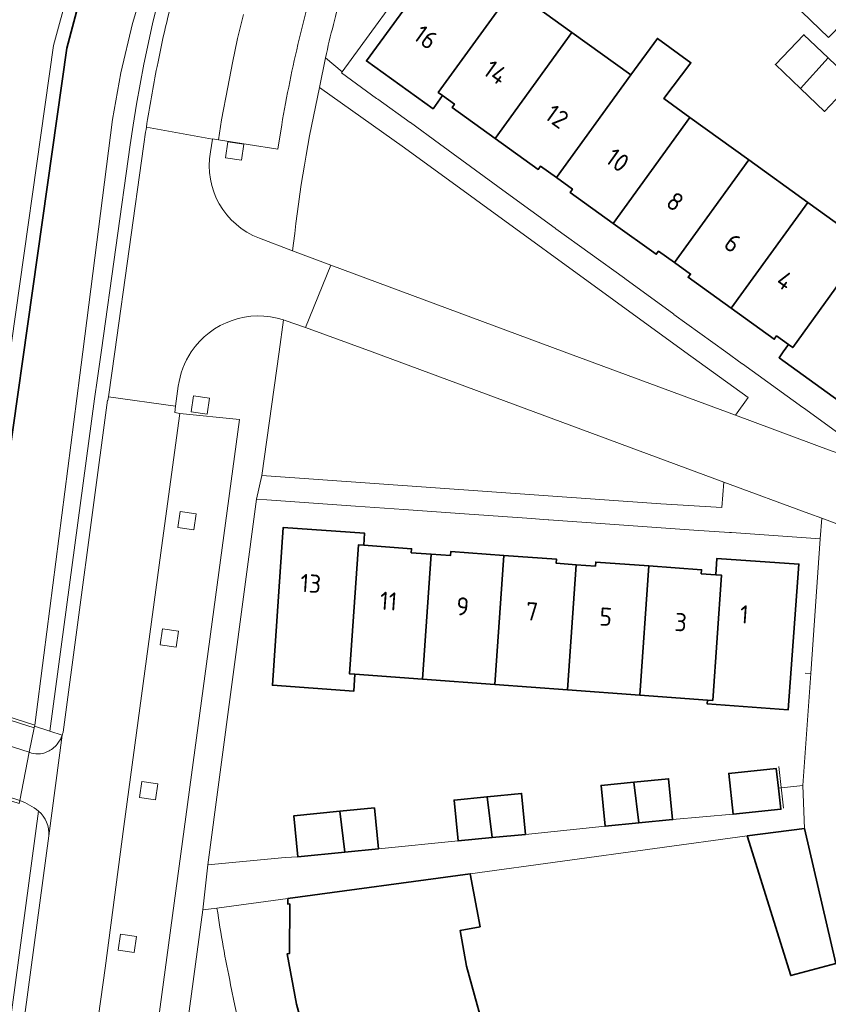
# Model space of a CAD drawing. Extents: x 150256 to 156914, y 461459 to 469481.
# Tile 643 of 656: x 154393 to 154454, y 468452 to 468525. Entities that reach past the tile are written whole.
import ezdxf
from ezdxf.enums import TextEntityAlignment as Align

# ---------------------------------------------------------------- set-up
doc = ezdxf.new("R2010")
doc.units = 0
doc.header["$LTSCALE"] = 0.75
for name, color, linetype, lineweight in [('B-RO-GK-BESCHOEIING-G', 251, 'GK-BESCHOEIING', 35), ('B-RO-GR-GROENVOORZIENING-GV', 251, 'CONTINUOUS', 18), ('B-RO-IE-TERREINAFSCHEIDING_KUNSTMATIG_MUUR-G', 251, 'IE-TERREINAFSCHEIDING-KUNSTMATIG-DICHT', 18), ('B-RO-KW-KUNSTWERK_DEK-GV', 6, 'CONTINUOUS', 18), ('B-RO-OG-BEBOUWING-GV', 6, 'CONTINUOUS', 35), ('B-RO-OG-BEBOUWING-T18', 1, 'CONTINUOUS', 18), ('B-RO-OG-TERREIN_CULTUURSCHEIDING-GV', 251, 'CONTINUOUS', 18), ('B-RO-OG-WATER_SLOOT-GV', 251, 'CONTINUOUS', 18), ('B-RO-VH-VERHARDING_BETONSTRAATSTEEN-GV', 251, 'CONTINUOUS', 18), ('B-RO-VH-VERHARDING_TEGEL-GV', 251, 'CONTINUOUS', 18)]:
    doc.layers.add(name, color=color, linetype=linetype, lineweight=lineweight)
doc.styles.add('NLCS-ISO-M200-T18', font='NLCS-ISO.ttf', dxfattribs={"height": 360})
doc.linetypes.add('GK-BESCHOEIING', pattern='A,30,-5,[1,NLCS.SHX,S=1,R=0,X=0,Y=0],-5', length=40)
doc.linetypes.add('IE-TERREINAFSCHEIDING-KUNSTMATIG-DICHT', pattern='A,8,-1,[82,NLCS.SHX,S=0.75,R=90,X=0,Y=0],-1', length=10)

msp = doc.modelspace()

# ---------------------------------------------------------------- linework, layer by layer
at = {"layer": 'B-RO-GK-BESCHOEIING-G'}
msp.add_lwpolyline([(154426.288, 468585.872), (154399.245, 468530.412), (154398.027, 468526.508), (154396.971, 468522.558), (154390.043, 468473.734)], dxfattribs=at)
at = {"layer": 'B-RO-GR-GROENVOORZIENING-GV'}
for points in [[(154409.947, 468514.257), (154410.119, 468515.444), (154408.932, 468515.617), (154408.759, 468514.429)], [(154407.389, 468495.371), (154407.562, 468496.559), (154406.374, 468496.731), (154406.201, 468495.543)], [(154407.389, 468495.371), (154407.562, 468496.559), (154406.374, 468496.731), (154406.201, 468495.543)], [(154406.4, 468486.779), (154406.572, 468487.966), (154405.385, 468488.139), (154405.212, 468486.951)], [(154406.4, 468486.779), (154406.572, 468487.966), (154405.385, 468488.139), (154405.212, 468486.951)], [(154405.103, 468478.062), (154405.276, 468479.249), (154404.088, 468479.422), (154403.916, 468478.234)], [(154405.103, 468478.062), (154405.276, 468479.249), (154404.088, 468479.422), (154403.916, 468478.234)], [(154403.572, 468466.736), (154403.744, 468467.923), (154402.557, 468468.096), (154402.384, 468466.908)], [(154403.572, 468466.736), (154403.744, 468467.923), (154402.557, 468468.096), (154402.384, 468466.908)], [(154401.986, 468455.395), (154402.159, 468456.582), (154400.971, 468456.755), (154400.798, 468455.567)], [(154401.986, 468455.395), (154402.159, 468456.582), (154400.971, 468456.755), (154400.798, 468455.567)]]:
    msp.add_lwpolyline(points, close=True, dxfattribs=at)
at = {"layer": 'B-RO-IE-TERREINAFSCHEIDING_KUNSTMATIG_MUUR-G'}
for points in [[(154451.802, 468476.129), (154452.232, 468476.107), (154451.65, 468467.781), (154450.057, 468467.615)], [(154451.802, 468476.129), (154452.232, 468476.107), (154451.65, 468467.781), (154450.057, 468467.615)], [(154449.861, 468469.193), (154450.198, 468466.1)], [(154449.861, 468469.193), (154450.198, 468466.1)], [(154447.504, 468464.055), (154426.943, 468461.237)], [(154447.504, 468464.055), (154426.943, 468461.237)], [(154413.191, 468462.448), (154407.453, 468461.895)], [(154413.191, 468462.448), (154407.453, 468461.895)]]:
    msp.add_lwpolyline(points, dxfattribs=at)
at = {"layer": 'B-RO-KW-KUNSTWERK_DEK-GV'}
msp.add_lwpolyline([(154380.605, 468476.523), (154380.316, 468474.736), (154379.724, 468471.071), (154379.69, 468470.861), (154388.254, 468468.111), (154389.221, 468467.801), (154393.426, 468466.451), (154393.446, 468466.445), (154393.486, 468466.685), (154394.187, 468470.257), (154394.187, 468470.259), (154394.544, 468472.079), (154394.575, 468472.192), (154394.591, 468472.252), (154394.598, 468472.278), (154390.043, 468473.734), (154389.077, 468474.043), (154380.639, 468476.74)], close=True, dxfattribs=at)
msp.add_lwpolyline([(154380.605, 468476.523), (154380.316, 468474.736), (154379.724, 468471.071), (154379.69, 468470.861), (154388.254, 468468.111), (154389.221, 468467.801), (154393.426, 468466.451), (154393.446, 468466.445), (154393.486, 468466.685), (154394.187, 468470.257), (154394.187, 468470.259), (154394.544, 468472.079), (154394.575, 468472.192), (154394.591, 468472.252), (154394.598, 468472.278), (154390.043, 468473.734), (154389.077, 468474.043), (154380.639, 468476.74)], close=True, dxfattribs=at)
at = {"layer": 'B-RO-OG-BEBOUWING-GV'}
for points in [[(154424.885, 468519.044), (154424.56, 468519.278), (154430.09, 468526.916), (154430.412, 468526.684), (154431.162, 468527.721), (154426.254, 468531.254), (154419.225, 468521.627), (154424.176, 468518.064)], [(154428.792, 468515.862), (154434.495, 468523.741), (154430.412, 468526.684), (154430.09, 468526.916), (154424.56, 468519.278), (154424.885, 468519.044), (154425.767, 468518.409), (154425.592, 468518.165)], [(154453.544, 468523.364), (154455.672, 468525.528), (154453.648, 468527.459), (154451.554, 468525.265)], [(154433.35, 468512.951), (154438.875, 468520.583), (154434.495, 468523.741), (154428.792, 468515.862), (154431.988, 468513.562), (154432.163, 468513.805)], [(154438.875, 468520.583), (154433.35, 468512.951), (154434.533, 468512.099), (154434.358, 468511.856), (154437.557, 468509.553), (154443.255, 468517.426), (154441.323, 468518.819), (154443.328, 468521.489), (154440.838, 468523.294)], [(154451.473, 468519.57), (154453.519, 468521.848), (154451.715, 468523.57), (154449.599, 468521.354)], [(154453.519, 468521.848), (154451.473, 468519.57), (154453.253, 468517.875), (154455.365, 468520.086)], [(154442.114, 468506.641), (154447.635, 468514.268), (154443.255, 468517.426), (154437.557, 468509.553), (154440.753, 468507.252), (154440.928, 468507.495)], [(154447.635, 468514.268), (154442.114, 468506.641), (154443.298, 468505.789), (154443.123, 468505.546), (154446.322, 468503.243), (154452.016, 468511.11)], [(154447.635, 468514.268), (154442.114, 468506.641), (154443.298, 468505.789), (154443.123, 468505.546), (154446.322, 468503.243), (154452.016, 468511.11)], [(154450.579, 468500.549), (154450.885, 468500.329), (154456.4, 468507.95), (154456.075, 468508.184), (154452.016, 468511.11), (154446.322, 468503.243), (154449.518, 468500.942), (154449.694, 468501.186)], [(154450.579, 468500.549), (154450.885, 468500.329), (154456.4, 468507.95), (154456.075, 468508.184), (154452.016, 468511.11), (154446.322, 468503.243), (154449.518, 468500.942), (154449.694, 468501.186)], [(154456.075, 468508.184), (154456.4, 468507.95), (154450.885, 468500.329), (154450.579, 468500.549), (154450.184, 468500), (154449.872, 468499.567), (154454.791, 468496.023), (154457.701, 468500), (154461.137, 468504.782), (154456.192, 468508.346)], [(154456.075, 468508.184), (154456.4, 468507.95), (154450.885, 468500.329), (154450.579, 468500.549), (154450.184, 468500), (154449.872, 468499.567), (154454.791, 468496.023), (154457.701, 468500), (154461.137, 468504.782), (154456.192, 468508.346)], [(154418.379, 468476.067), (154417.97, 468476.097), (154418.631, 468485.662), (154419.03, 468485.633), (154419.093, 468486.531), (154413.043, 468486.957), (154412.247, 468475.233), (154418.285, 468474.79)], [(154418.379, 468476.067), (154417.97, 468476.097), (154418.631, 468485.662), (154419.03, 468485.633), (154419.093, 468486.531), (154413.043, 468486.957), (154412.247, 468475.233), (154418.285, 468474.79)], [(154419.03, 468485.633), (154418.631, 468485.662), (154417.97, 468476.097), (154418.379, 468476.067), (154423.395, 468475.698), (154424.037, 468484.972), (154422.556, 468485.078), (154422.577, 468485.377)], [(154419.03, 468485.633), (154418.631, 468485.662), (154417.97, 468476.097), (154418.379, 468476.067), (154423.395, 468475.698), (154424.037, 468484.972), (154422.556, 468485.078), (154422.577, 468485.377)], [(154428.77, 468475.303), (154429.433, 468484.882), (154425.489, 468485.167), (154425.468, 468484.869), (154424.037, 468484.972), (154423.395, 468475.698)], [(154428.77, 468475.303), (154429.433, 468484.882), (154425.489, 468485.167), (154425.468, 468484.869), (154424.037, 468484.972), (154423.395, 468475.698)], [(154428.77, 468475.303), (154434.156, 468474.906), (154434.798, 468484.194), (154433.327, 468484.301), (154433.349, 468484.6), (154429.433, 468484.882)], [(154428.77, 468475.303), (154434.156, 468474.906), (154434.798, 468484.194), (154433.327, 468484.301), (154433.349, 468484.6), (154429.433, 468484.882)], [(154444.548, 468474.142), (154444.528, 468473.863), (154450.563, 468473.419), (154451.35, 468484.237), (154445.259, 468484.658), (154445.179, 468483.451), (154445.592, 468483.423), (154444.946, 468474.113)], [(154444.548, 468474.142), (154444.528, 468473.863), (154450.563, 468473.419), (154451.35, 468484.237), (154445.259, 468484.658), (154445.179, 468483.451), (154445.592, 468483.423), (154444.946, 468474.113)], [(154434.156, 468474.906), (154439.541, 468474.51), (154440.205, 468484.105), (154436.26, 468484.39), (154436.238, 468484.09), (154434.798, 468484.194)], [(154434.156, 468474.906), (154439.541, 468474.51), (154440.205, 468484.105), (154436.26, 468484.39), (154436.238, 468484.09), (154434.798, 468484.194)], [(154439.541, 468474.51), (154444.548, 468474.142), (154444.946, 468474.113), (154445.592, 468483.423), (154445.179, 468483.451), (154444.101, 468483.523), (154444.121, 468483.822), (154440.205, 468484.105)], [(154439.541, 468474.51), (154444.548, 468474.142), (154444.946, 468474.113), (154445.592, 468483.423), (154445.179, 468483.451), (154444.101, 468483.523), (154444.121, 468483.822), (154440.205, 468484.105)], [(154449.829, 468467.591), (154449.661, 468469.048), (154446.14, 468468.687), (154446.46, 468465.654), (154450.009, 468466.028)], [(154449.829, 468467.591), (154449.661, 468469.048), (154446.14, 468468.687), (154446.46, 468465.654), (154450.009, 468466.028)], [(154439.468, 468465.008), (154439.089, 468468.035), (154436.652, 468467.795), (154436.952, 468464.76)], [(154439.468, 468465.008), (154439.089, 468468.035), (154436.652, 468467.795), (154436.952, 468464.76)], [(154439.089, 468468.035), (154439.468, 468465.008), (154441.965, 468465.254), (154441.665, 468468.289)], [(154439.089, 468468.035), (154439.468, 468465.008), (154441.965, 468465.254), (154441.665, 468468.289)], [(154428.563, 468463.921), (154428.191, 468466.949), (154425.741, 468466.713), (154426.034, 468463.677)], [(154428.563, 468463.921), (154428.191, 468466.949), (154425.741, 468466.713), (154426.034, 468463.677)], [(154431.049, 468464.161), (154430.756, 468467.197), (154428.191, 468466.949), (154428.563, 468463.921)], [(154431.049, 468464.161), (154430.756, 468467.197), (154428.191, 468466.949), (154428.563, 468463.921)], [(154417.626, 468462.842), (154417.263, 468465.872), (154413.847, 468465.539), (154414.142, 468462.503)], [(154417.626, 468462.842), (154417.263, 468465.872), (154413.847, 468465.539), (154414.142, 468462.503)], [(154417.263, 468465.872), (154417.626, 468462.842), (154420.117, 468463.085), (154419.822, 468466.121)], [(154417.263, 468465.872), (154417.626, 468462.842), (154420.117, 468463.085), (154419.822, 468466.121)], [(154447.504, 468464.055), (154450.737, 468453.667), (154454.085, 468454.578), (154451.752, 468464.601)], [(154447.504, 468464.055), (154450.737, 468453.667), (154454.085, 468454.578), (154451.752, 468464.601)]]:
    msp.add_lwpolyline(points, close=True, dxfattribs=at)
msp.add_lwpolyline([(154428.357, 468448.176), (154426.663, 468454.377), (154426.186, 468457.009), (154427.667, 468457.302), (154426.943, 468461.237), (154413.393, 468459.393), (154413.389, 468458.979), (154413.539, 468458.999), (154413.505, 468455.299), (154413.353, 468455.286), (154414.036, 468451.556), (154415.034, 468447.901)], dxfattribs=at)
msp.add_lwpolyline([(154428.357, 468448.176), (154426.663, 468454.377), (154426.186, 468457.009), (154427.667, 468457.302), (154426.943, 468461.237), (154413.393, 468459.393), (154413.389, 468458.979), (154413.539, 468458.999), (154413.505, 468455.299), (154413.353, 468455.286), (154414.036, 468451.556), (154415.034, 468447.901)], dxfattribs=at)
at = {"layer": 'B-RO-OG-TERREIN_CULTUURSCHEIDING-GV'}
for points in [[(154416.189, 468521.859), (154417.435, 468520.815), (154423.251, 468528.815), (154429.398, 468537.3)], [(154402.914, 468527.976), (154401.854, 468524.409), (154400.977, 468520.742), (154400.362, 468517.276), (154398.164, 468500), (154394.598, 468472.278), (154394.591, 468472.252), (154394.575, 468472.192), (154395.708, 468471.821), (154399.037, 468496.518), (154399.246, 468498.064), (154399.545, 468500.141), (154401.685, 468515.398), (154401.903, 468516.845), (154402.148, 468518.401), (154402.699, 468521.39), (154403.334, 468524.365), (154404.056, 468527.32)], [(154404.056, 468527.32), (154403.334, 468524.365), (154402.699, 468521.39), (154402.148, 468518.401), (154401.903, 468516.845), (154401.685, 468515.398), (154399.545, 468500.141), (154399.246, 468498.064), (154399.037, 468496.518), (154395.708, 468471.821), (154396.63, 468471.519)], [(154446.636, 468495.294), (154447.576, 468496.62), (154442.884, 468500), (154422.052, 468515.154), (154415.755, 468519.639)], [(154396.696, 468471.743), (154396.709, 468471.76), (154400.009, 468496.414), (154400.028, 468496.384), (154400.067, 468496.665), (154400.535, 468500), (154402.675, 468515.254)], [(154413.82, 468508.078), (154413.747, 468507.515), (154416.584, 468506.458), (154433.925, 468500), (154446.636, 468495.294)], [(154413.82, 468508.078), (154413.747, 468507.515), (154416.584, 468506.458), (154433.925, 468500), (154446.636, 468495.294)], [(154393.486, 468466.685), (154393.446, 468466.445)], [(154393.486, 468466.685), (154393.446, 468466.445)], [(154394.877, 468465.888), (154389.279, 468424.385)], [(154389.279, 468424.385), (154394.877, 468465.888)], [(154394.877, 468465.888), (154389.279, 468424.385)], [(154389.279, 468424.385), (154394.877, 468465.888)], [(154390.267, 468424.227), (154395.638, 468464.047)], [(154390.267, 468424.227), (154395.638, 468464.047)], [(154407.079, 468458.545), (154403.469, 468431.768), (154410.043, 468430.744), (154408.93, 468423.049), (154403.38, 468423.704), (154402.85, 468419.768), (154407.988, 468417.385), (154413.409, 468414.87), (154423.923, 468409.989), (154424.3, 468409.812), (154429.664, 468407.245), (154435.008, 468404.637), (154435.232, 468404.856)], [(154407.079, 468458.545), (154403.469, 468431.768), (154410.043, 468430.744), (154408.93, 468423.049), (154403.38, 468423.704), (154402.85, 468419.768), (154407.988, 468417.385), (154413.409, 468414.87), (154423.923, 468409.989), (154424.3, 468409.812), (154429.664, 468407.245), (154435.008, 468404.637), (154435.232, 468404.856)], [(154408.128, 468458.686), (154407.079, 468458.545)], [(154408.128, 468458.686), (154407.079, 468458.545)]]:
    msp.add_lwpolyline(points, dxfattribs=at)
for points in [[(154403.68, 468521.195, -0.014653), (154405.024, 468527.069)], [(154417.438, 468526.757, 0.009508), (154416.775, 468524.318)], [(154416.775, 468524.318, 0.008924), (154416.189, 468521.859)], [(154402.887, 468516.694, -0.011331), (154403.68, 468521.195)], [(154415.755, 468519.639, 0.029158), (154413.82, 468508.078)], [(154402.675, 468515.254, -0.004078), (154402.887, 468516.694)], [(154396.63, 468471.519, 0.027067), (154396.696, 468471.743)], [(154396.63, 468471.519, 0.027067), (154396.696, 468471.743)], [(154394.877, 468465.888, 0.061908), (154393.486, 468466.685)], [(154394.877, 468465.888, 0.061908), (154393.486, 468466.685)], [(154395.638, 468464.047, 0.238368), (154394.877, 468465.888)], [(154395.638, 468464.047, 0.238368), (154394.877, 468465.888)], [(154409.146, 468452.986, -0.014706), (154408.128, 468458.686)], [(154409.146, 468452.986, -0.014706), (154408.128, 468458.686)], [(154431.553, 468408.632, -0.138685), (154409.146, 468452.986)], [(154431.553, 468408.632, -0.138685), (154409.146, 468452.986)]]:
    msp.add_lwpolyline(points, format="xyb", dxfattribs=at)
msp.add_lwpolyline([(154411.452, 468490.825), (154441.084, 468488.718), (154445.627, 468488.445), (154445.774, 468490.337), (154419.647, 468500), (154414.716, 468501.809), (154413.182, 468502.348), (154413.071, 468502.385), (154412.737, 468500)], close=True, dxfattribs=at)
msp.add_lwpolyline([(154411.452, 468490.825), (154441.084, 468488.718), (154445.627, 468488.445), (154445.774, 468490.337), (154419.647, 468500), (154414.716, 468501.809), (154413.182, 468502.348), (154413.071, 468502.385), (154412.737, 468500)], close=True, dxfattribs=at)
at = {"layer": 'B-RO-OG-WATER_SLOOT-GV'}
for points in [[(154389.759, 468471.687), (154390.014, 468473.523), (154390.043, 468473.734), (154389.077, 468474.043), (154395.989, 468522.758), (154397.066, 468526.786), (154398.313, 468530.782), (154425.391, 468586.314), (154426.264, 468588.063), (154427.598, 468589.96), (154428.785, 468591.224), (154430.171, 468592.414), (154431.66, 468593.424), (154433.695, 468594.347), (154435.606, 468594.969), (154437.004, 468595.187), (154438.154, 468595.08), (154407.232, 468604.009)], [(154437.576, 468594.264), (154438.154, 468595.08), (154437.004, 468595.187), (154435.606, 468594.969), (154433.695, 468594.347), (154431.66, 468593.424), (154430.171, 468592.414), (154428.785, 468591.224), (154427.598, 468589.96), (154426.264, 468588.063), (154425.391, 468586.314), (154398.313, 468530.782), (154397.066, 468526.786), (154395.989, 468522.758), (154389.077, 468474.043), (154390.043, 468473.734), (154396.971, 468522.558), (154398.027, 468526.508), (154399.245, 468530.412), (154426.288, 468585.872)], [(154398.027, 468526.508), (154396.971, 468522.558), (154390.043, 468473.734), (154394.598, 468472.278), (154398.164, 468500), (154400.362, 468517.276), (154400.977, 468520.742), (154401.854, 468524.409), (154402.914, 468527.976)]]:
    msp.add_lwpolyline(points, dxfattribs=at)
at = {"layer": 'B-RO-VH-VERHARDING_BETONSTRAATSTEEN-GV'}
for points in [[(154414.239, 468523.247, -0.016723), (154415.958, 468529.53)], [(154415.958, 468529.53, 0.016723), (154414.239, 468523.247)], [(154405.024, 468527.069, 0.014653), (154403.68, 468521.195)], [(154416.775, 468524.318, -0.009508), (154417.438, 468526.757)], [(154416.189, 468521.859, -0.008924), (154416.775, 468524.318)], [(154412.938, 468516.866, -0.016744), (154414.239, 468523.247)], [(154414.239, 468523.247, 0.016744), (154412.938, 468516.866)], [(154403.68, 468521.195, 0.011331), (154402.887, 468516.694)], [(154413.82, 468508.078, -0.029158), (154415.755, 468519.639)], [(154402.887, 468516.694, 0.004078), (154402.675, 468515.254)], [(154411.278, 468508.451, -0.360467), (154407.639, 468514.857)], [(154407.639, 468514.857, 0.360467), (154411.278, 468508.451)], [(154413.071, 468502.385, 0.33473), (154406.22, 468500)], [(154406.22, 468500, -0.33473), (154413.071, 468502.385)], [(154413.071, 468502.385, 0.33473), (154406.22, 468500)], [(154406.22, 468500, -0.33473), (154413.071, 468502.385)], [(154406.22, 468500, 0.114507), (154405.255, 468497.457)], [(154405.255, 468497.457, -0.114507), (154406.22, 468500)], [(154406.22, 468500, 0.114507), (154405.255, 468497.457)], [(154405.255, 468497.457, -0.114507), (154406.22, 468500)], [(154396.696, 468471.743, -0.027067), (154396.63, 468471.519)], [(154396.696, 468471.743, -0.027067), (154396.63, 468471.519)]]:
    msp.add_lwpolyline(points, format="xyb", dxfattribs=at)
for points in [[(154402.887, 468516.694), (154407.807, 468515.814), (154407.809, 468515.831), (154408.234, 468515.755), (154408.243, 468515.769), (154408.465, 468517.254), (154408.945, 468519.662), (154409.283, 468521.476), (154409.665, 468523.28), (154410.087, 468525.071)], [(154410.087, 468525.071), (154409.665, 468523.28), (154409.283, 468521.476), (154408.945, 468519.662), (154408.465, 468517.254), (154408.243, 468515.769)], [(154454.853, 468493.554), (154451.683, 468495.842), (154451.645, 468495.871), (154447.159, 468499.111), (154447.137, 468499.127), (154445.928, 468500), (154442.065, 468502.788), (154442.055, 468502.795), (154438.426, 468505.456), (154438.393, 468505.479), (154433.3, 468509.145), (154433.248, 468509.186), (154429.64, 468511.822), (154424.65, 468515.468), (154424.646, 468515.471), (154422.5, 468517.037), (154422.478, 468517.053), (154420.076, 468518.775), (154419.987, 468518.839), (154417.378, 468520.737), (154417.435, 468520.815), (154416.189, 468521.859), (154415.755, 468519.639), (154422.052, 468515.154), (154442.884, 468500), (154447.576, 468496.62), (154446.636, 468495.294), (154453.748, 468492.661)], [(154415.755, 468519.639), (154416.189, 468521.859)], [(154407.807, 468515.814), (154402.887, 468516.694)], [(154412.938, 468516.866), (154412.638, 468515.076), (154408.243, 468515.769), (154408.234, 468515.755), (154407.809, 468515.831), (154407.807, 468515.814), (154407.639, 468514.857)], [(154408.243, 468515.769), (154412.638, 468515.076), (154412.938, 468516.866)], [(154402.675, 468515.254), (154400.535, 468500), (154400.067, 468496.665), (154405.052, 468495.969), (154405.255, 468497.457)], [(154407.639, 468514.857), (154407.807, 468515.814)], [(154413.071, 468502.385), (154413.182, 468502.348), (154414.716, 468501.809), (154416.584, 468506.458), (154413.747, 468507.515), (154411.278, 468508.451)], [(154411.278, 468508.451), (154413.747, 468507.515), (154413.82, 468508.078)], [(154413.071, 468502.385), (154413.182, 468502.348), (154414.716, 468501.809), (154416.584, 468506.458), (154413.747, 468507.515), (154411.278, 468508.451)], [(154411.278, 468508.451), (154413.747, 468507.515), (154413.82, 468508.078)], [(154454.115, 468492.526), (154453.748, 468492.661), (154446.636, 468495.294), (154433.925, 468500), (154416.584, 468506.458), (154414.716, 468501.809), (154419.647, 468500), (154445.774, 468490.337), (154452.088, 468488.002), (154453.047, 468487.646), (154455.466, 468486.747)], [(154454.115, 468492.526), (154453.748, 468492.661), (154446.636, 468495.294), (154433.925, 468500), (154416.584, 468506.458), (154414.716, 468501.809), (154419.647, 468500), (154445.774, 468490.337), (154452.088, 468488.002), (154453.047, 468487.646), (154455.466, 468486.747)], [(154394.629, 468418.934), (154401.888, 468417.976), (154401.889, 468420.127), (154402.387, 468423.821), (154402.521, 468424.812), (154408.08, 468424.156), (154408.912, 468429.908), (154403.335, 468430.777), (154403.469, 468431.768), (154407.079, 468458.545), (154407.453, 468461.895), (154411.068, 468489.064), (154411.452, 468490.825), (154412.737, 468500), (154413.071, 468502.385)], [(154394.629, 468418.934), (154401.888, 468417.976), (154401.889, 468420.127), (154402.387, 468423.821), (154402.521, 468424.812), (154408.08, 468424.156), (154408.912, 468429.908), (154403.335, 468430.777), (154403.469, 468431.768), (154407.079, 468458.545), (154407.453, 468461.895), (154411.068, 468489.064), (154411.452, 468490.825), (154412.737, 468500), (154413.071, 468502.385)], [(154405.255, 468497.457), (154405.052, 468495.969), (154404.99, 468495.5), (154405.372, 468495.422)], [(154405.255, 468497.457), (154405.052, 468495.969), (154404.99, 468495.5), (154405.372, 468495.422)], [(154389.3, 468421.76), (154394.892, 468421.009), (154395.05, 468422.218), (154395.44, 468422.241), (154395.447, 468422.241), (154396.127, 468427.209), (154396.536, 468430.142), (154398.314, 468443.418), (154399.82, 468454.231), (154401.212, 468464.734), (154404.078, 468485.991), (154405.372, 468495.422), (154404.99, 468495.5), (154405.052, 468495.969), (154400.067, 468496.665), (154400.028, 468496.384), (154400.009, 468496.414), (154396.709, 468471.76), (154396.696, 468471.743)], [(154389.3, 468421.76), (154394.892, 468421.009), (154395.05, 468422.218), (154395.44, 468422.241), (154395.447, 468422.241), (154396.127, 468427.209), (154396.536, 468430.142), (154398.314, 468443.418), (154399.82, 468454.231), (154401.212, 468464.734), (154404.078, 468485.991), (154405.372, 468495.422), (154404.99, 468495.5), (154405.052, 468495.969), (154400.067, 468496.665), (154400.028, 468496.384), (154400.009, 468496.414), (154396.709, 468471.76), (154396.696, 468471.743)], [(154405.372, 468495.422), (154409.792, 468494.97), (154400.966, 468429.542), (154400.546, 468426.6), (154399.86, 468421.485), (154395.443, 468422.206), (154395.447, 468422.241), (154395.44, 468422.241), (154395.05, 468422.218), (154394.892, 468421.009), (154394.666, 468419.251)], [(154405.372, 468495.422), (154409.792, 468494.97), (154400.966, 468429.542), (154400.546, 468426.6), (154399.86, 468421.485), (154395.443, 468422.206), (154395.447, 468422.241), (154395.44, 468422.241), (154395.05, 468422.218), (154394.892, 468421.009), (154394.666, 468419.251)], [(154455.466, 468486.747), (154453.047, 468487.646), (154452.936, 468486.104), (154452.232, 468476.107), (154451.65, 468467.781), (154451.752, 468464.601), (154454.085, 468454.578), (154459.118, 468443.587), (154465.216, 468435.291), (154466.019, 468434.416)], [(154455.466, 468486.747), (154453.047, 468487.646), (154452.936, 468486.104), (154452.232, 468476.107), (154451.65, 468467.781), (154451.752, 468464.601), (154454.085, 468454.578), (154459.118, 468443.587), (154465.216, 468435.291), (154466.019, 468434.416)], [(154396.63, 468471.519), (154395.638, 468464.047), (154390.267, 468424.227)], [(154396.63, 468471.519), (154395.638, 468464.047), (154390.267, 468424.227)]]:
    msp.add_lwpolyline(points, dxfattribs=at)
for points in [[(154409.947, 468514.257), (154408.759, 468514.429), (154408.932, 468515.617), (154410.119, 468515.444)], [(154407.389, 468495.371), (154406.201, 468495.543), (154406.374, 468496.731), (154407.562, 468496.559)], [(154407.389, 468495.371), (154406.201, 468495.543), (154406.374, 468496.731), (154407.562, 468496.559)], [(154400.966, 468429.542), (154409.792, 468494.97), (154405.372, 468495.422), (154404.078, 468485.991), (154401.212, 468464.734), (154399.82, 468454.231), (154398.314, 468443.418), (154396.536, 468430.142)], [(154400.966, 468429.542), (154409.792, 468494.97), (154405.372, 468495.422), (154404.078, 468485.991), (154401.212, 468464.734), (154399.82, 468454.231), (154398.314, 468443.418), (154396.536, 468430.142)], [(154422.014, 468488.29), (154426.516, 468487.971), (154431.139, 468487.639), (154432.723, 468487.527), (154432.78, 468487.521), (154437.294, 468487.217), (154443.536, 468486.76), (154446.19, 468486.587), (154446.341, 468486.577), (154449.108, 468486.396), (154452.936, 468486.104), (154453.047, 468487.646), (154452.088, 468488.002), (154445.774, 468490.337), (154445.627, 468488.445), (154441.084, 468488.718), (154411.452, 468490.825), (154411.068, 468489.064), (154411.832, 468489.009), (154418.425, 468488.552)], [(154422.014, 468488.29), (154426.516, 468487.971), (154431.139, 468487.639), (154432.723, 468487.527), (154432.78, 468487.521), (154437.294, 468487.217), (154443.536, 468486.76), (154446.19, 468486.587), (154446.341, 468486.577), (154449.108, 468486.396), (154452.936, 468486.104), (154453.047, 468487.646), (154452.088, 468488.002), (154445.774, 468490.337), (154445.627, 468488.445), (154441.084, 468488.718), (154411.452, 468490.825), (154411.068, 468489.064), (154411.832, 468489.009), (154418.425, 468488.552)], [(154406.4, 468486.779), (154405.212, 468486.951), (154405.385, 468488.139), (154406.572, 468487.966)], [(154406.4, 468486.779), (154405.212, 468486.951), (154405.385, 468488.139), (154406.572, 468487.966)], [(154405.103, 468478.062), (154403.916, 468478.234), (154404.088, 468479.422), (154405.276, 468479.249)], [(154405.103, 468478.062), (154403.916, 468478.234), (154404.088, 468479.422), (154405.276, 468479.249)], [(154380.316, 468474.736), (154389.759, 468471.687), (154391.367, 468471.168), (154394.187, 468470.257), (154394.187, 468470.259), (154394.544, 468472.079), (154390.014, 468473.523), (154380.605, 468476.523)], [(154380.316, 468474.736), (154389.759, 468471.687), (154391.367, 468471.168), (154394.187, 468470.257), (154394.187, 468470.259), (154394.544, 468472.079), (154390.014, 468473.523), (154380.605, 468476.523)], [(154389.221, 468467.801), (154393.426, 468466.451), (154393.446, 468466.445), (154393.486, 468466.685), (154394.187, 468470.257), (154394.187, 468470.259), (154394.544, 468472.079), (154394.575, 468472.192), (154394.591, 468472.252), (154394.598, 468472.278), (154390.043, 468473.734), (154390.014, 468473.523), (154389.759, 468471.687), (154389.253, 468468.034)], [(154389.221, 468467.801), (154393.426, 468466.451), (154393.446, 468466.445), (154393.486, 468466.685), (154394.187, 468470.257), (154394.187, 468470.259), (154394.544, 468472.079), (154394.575, 468472.192), (154394.591, 468472.252), (154394.598, 468472.278), (154390.043, 468473.734), (154390.014, 468473.523), (154389.759, 468471.687), (154389.253, 468468.034)], [(154403.572, 468466.736), (154402.384, 468466.908), (154402.557, 468468.096), (154403.744, 468467.923)], [(154403.572, 468466.736), (154402.384, 468466.908), (154402.557, 468468.096), (154403.744, 468467.923)], [(154436.952, 468464.76), (154431.049, 468464.161), (154428.563, 468463.921), (154426.034, 468463.677), (154420.117, 468463.085), (154417.626, 468462.842), (154414.142, 468462.503), (154413.191, 468462.448), (154407.453, 468461.895), (154407.079, 468458.545), (154408.128, 468458.686), (154413.393, 468459.393), (154426.943, 468461.237), (154447.504, 468464.055), (154451.752, 468464.601), (154451.65, 468467.781), (154449.829, 468467.591), (154450.009, 468466.028), (154446.46, 468465.654), (154441.965, 468465.254), (154439.468, 468465.008)], [(154436.952, 468464.76), (154431.049, 468464.161), (154428.563, 468463.921), (154426.034, 468463.677), (154420.117, 468463.085), (154417.626, 468462.842), (154414.142, 468462.503), (154413.191, 468462.448), (154407.453, 468461.895), (154407.079, 468458.545), (154408.128, 468458.686), (154413.393, 468459.393), (154426.943, 468461.237), (154447.504, 468464.055), (154451.752, 468464.601), (154451.65, 468467.781), (154449.829, 468467.591), (154450.009, 468466.028), (154446.46, 468465.654), (154441.965, 468465.254), (154439.468, 468465.008)], [(154401.986, 468455.395), (154400.798, 468455.567), (154400.971, 468456.755), (154402.159, 468456.582)], [(154401.986, 468455.395), (154400.798, 468455.567), (154400.971, 468456.755), (154402.159, 468456.582)]]:
    msp.add_lwpolyline(points, close=True, dxfattribs=at)
at = {"layer": 'B-RO-VH-VERHARDING_TEGEL-GV'}
msp.add_lwpolyline([(154389.759, 468471.687), (154380.316, 468474.736), (154379.724, 468471.071), (154389.253, 468468.034), (154393.486, 468466.685), (154394.187, 468470.257), (154391.367, 468471.168)], close=True, dxfattribs=at)
msp.add_lwpolyline([(154389.759, 468471.687), (154380.316, 468474.736), (154379.724, 468471.071), (154389.253, 468468.034), (154393.486, 468466.685), (154394.187, 468470.257), (154391.367, 468471.168)], close=True, dxfattribs=at)
for points in [[(154396.63, 468471.519), (154395.708, 468471.821), (154394.575, 468472.192), (154394.544, 468472.079), (154394.187, 468470.259), (154394.187, 468470.257), (154394.355, 468470.203)], [(154396.63, 468471.519), (154395.708, 468471.821), (154394.575, 468472.192), (154394.544, 468472.079), (154394.187, 468470.259), (154394.187, 468470.257), (154394.355, 468470.203)], [(154395.638, 468464.047), (154396.63, 468471.519)], [(154395.638, 468464.047), (154396.63, 468471.519)], [(154394.355, 468470.203), (154394.187, 468470.257), (154393.486, 468466.685)], [(154394.355, 468470.203), (154394.187, 468470.257), (154393.486, 468466.685)]]:
    msp.add_lwpolyline(points, dxfattribs=at)
for points in [[(154396.63, 468471.519, -0.076992), (154396.321, 468470.94)], [(154396.321, 468470.94, 0.076992), (154396.63, 468471.519)], [(154396.63, 468471.519, -0.076992), (154396.321, 468470.94)], [(154396.321, 468470.94, 0.076992), (154396.63, 468471.519)], [(154396.321, 468470.94, -0.10464), (154395.655, 468470.355)], [(154395.655, 468470.355, 0.10464), (154396.321, 468470.94)], [(154396.321, 468470.94, -0.10464), (154395.655, 468470.355)], [(154395.655, 468470.355, 0.10464), (154396.321, 468470.94)], [(154395.02, 468470.155, -0.105257), (154394.355, 468470.203)], [(154394.355, 468470.203, 0.105257), (154395.02, 468470.155)], [(154395.02, 468470.155, -0.105257), (154394.355, 468470.203)], [(154394.355, 468470.203, 0.105257), (154395.02, 468470.155)], [(154395.655, 468470.355, -0.104033), (154395.02, 468470.155)], [(154395.02, 468470.155, 0.104033), (154395.655, 468470.355)], [(154395.655, 468470.355, -0.104033), (154395.02, 468470.155)], [(154395.02, 468470.155, 0.104033), (154395.655, 468470.355)], [(154393.486, 468466.685, -0.061908), (154394.877, 468465.888)], [(154393.486, 468466.685, -0.061908), (154394.877, 468465.888)], [(154394.877, 468465.888, -0.238368), (154395.638, 468464.047)], [(154394.877, 468465.888, -0.238368), (154395.638, 468464.047)]]:
    msp.add_lwpolyline(points, format="xyb", dxfattribs=at)

# ---------------------------------------------------------------- texts
at = {"layer": 'B-RO-OG-BEBOUWING-T18', "style": 'NLCS-ISO-M200-T18'}
for s, rotation, p in [('16', 324.3, (154423.636, 468523.38)), ('14', 324.3, (154428.827, 468520.765)), ('12', 324.3, (154433.378, 468517.49)), ('10', 324.3, (154437.881, 468514.248)), ('10', 324.3, (154437.881, 468514.248)), ('8', 324.3, (154442.158, 468511.17)), ('8', 324.3, (154442.158, 468511.17)), ('6', 324.3, (154446.434, 468508.091)), ('6', 324.3, (154446.434, 468508.091)), ('4', 324.3, (154450.313, 468505.299)), ('4', 324.3, (154450.313, 468505.299)), ('13', 356, (154415.094, 468482.803)), ('13', 356, (154415.094, 468482.803)), ('11', 355.9, (154420.871, 468481.49)), ('11', 355.9, (154420.871, 468481.49)), ('9', 355.9, (154426.379, 468481.092)), ('9', 355.9, (154426.379, 468481.092)), ('7', 355.9, (154431.522, 468480.721)), ('7', 355.9, (154431.522, 468480.721)), ('5', 355.9, (154437.007, 468480.326)), ('5', 355.9, (154437.007, 468480.326)), ('1', 356, (154447.291, 468480.508)), ('1', 356, (154447.291, 468480.508)), ('3', 355.9, (154442.578, 468479.923)), ('3', 355.9, (154442.578, 468479.923))]:
    msp.add_text(s, height=1.35, rotation=rotation, dxfattribs=at).set_placement(p, align=Align.MIDDLE)

doc.saveas('drawing.dxf')
